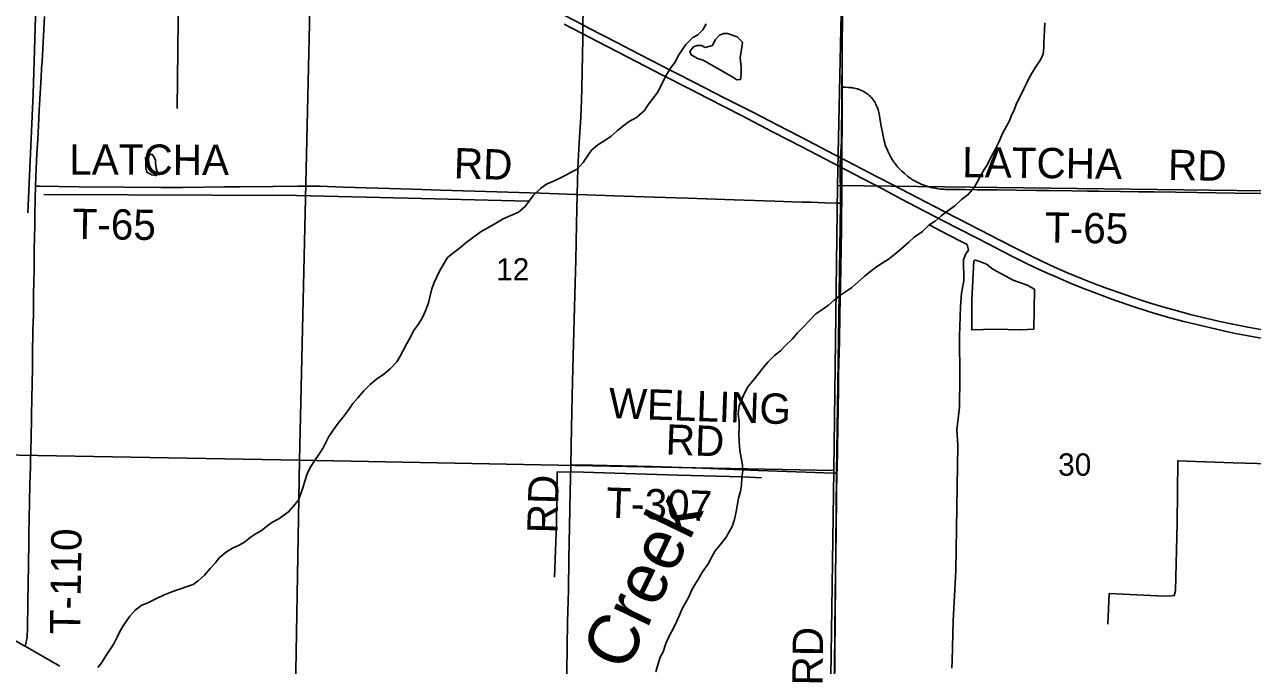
# Model space of a CAD drawing. Extents: x 1443599 to 1910620, y 1028088 to 1361369.
# Drawn here: x 1678657 to 1690821, y 1288005 to 1294350 of the extents above; entities that cross this region are included whole.
import ezdxf

# ---------------------------------------------------------------- set-up
doc = ezdxf.new("R2010")
doc.units = 0
for name, color, linetype in [('GM_X_County_Road', 7, 'Continuous'), ('GM_X_County_Road_Text', 7, 'Continuous'), ('GM_X_Interstate_Route', 7, 'Continuous'), ('GM_X_Minor_Lake', 7, 'Continuous'), ('GM_X_Minor_River', 7, 'Continuous'), ('GM_X_Minor_River_Text', 7, 'Continuous'), ('GM_X_Section', 7, 'Continuous'), ('GM_X_Section_Text', 7, 'Continuous'), ('GM_X_Township', 7, 'Continuous'), ('GM_X_Township_Road', 7, 'Continuous'), ('GM_X_Township_Road_Text', 7, 'Continuous'), ('GM_X_US_Route', 7, 'Continuous')]:
    doc.layers.add(name, color=color, linetype=linetype)

msp = doc.modelspace()

# ---------------------------------------------------------------- linework, layer by layer
at = {"layer": 'GM_X_County_Road'}
for points in [[(1686757, 1293731), (1686757, 1293870), (1686756, 1294202), (1686755, 1294281), (1686756, 1294415), (1686756, 1294603), (1686758, 1294885), (1686759, 1295098), (1686767, 1295397)], [(1684187, 1294301), (1684187, 1294334), (1684188, 1294346), (1684191, 1294495), (1684193, 1294773), (1684195, 1294899), (1684193, 1295061)], [(1684132, 1292667), (1684135, 1292798), (1684139, 1292926), (1684146, 1293057), (1684155, 1293234), (1684167, 1293434), (1684175, 1293598), (1684178, 1293723), (1684186, 1294209), (1684187, 1294258), (1684187, 1294301)], [(1686754, 1292929), (1686754, 1292933), (1686754, 1292971), (1686755, 1293023), (1686755, 1293099), (1686756, 1293365), (1686758, 1293519), (1686757, 1293731)], [(1686752, 1292581), (1686754, 1292712), (1686754, 1292843), (1686754, 1292929)], [(1684068, 1289989), (1684076, 1290362), (1684085, 1290816), (1684093, 1291066), (1684111, 1291794), (1684118, 1292016), (1684126, 1292371), (1684132, 1292667)], [(1686705, 1289907), (1686706, 1289942), (1686713, 1290359), (1686719, 1290730), (1686722, 1290878), (1686729, 1291219), (1686733, 1291475), (1686740, 1291774), (1686743, 1291925), (1686746, 1292148), (1686749, 1292305), (1686751, 1292505), (1686752, 1292581)], [(1683942, 1285195), (1683955, 1285234), (1683960, 1285250), (1683964, 1285269), (1683967, 1285289), (1683968, 1285310), (1683969, 1285341), (1683975, 1285591), (1683985, 1285977), (1683997, 1286453), (1684013, 1287118), (1684019, 1287344), (1684024, 1287646), (1684029, 1287941), (1684037, 1288437), (1684044, 1288745), (1684048, 1289061), (1684054, 1289379), (1684062, 1289727), (1684068, 1289989)], [(1686672, 1287388), (1686672, 1287388), (1686672, 1287440), (1686677, 1287805), (1686680, 1288041), (1686684, 1288291), (1686688, 1288708), (1686697, 1289325), (1686702, 1289696), (1686705, 1289907)]]:
    msp.add_lwpolyline(points, dxfattribs=at)
at = {"layer": 'GM_X_Interstate_Route'}
for points in [[(1683933, 1294478), (1684188, 1294346), (1684248, 1294314), (1684525, 1294171), (1684662, 1294100), (1684957, 1293949), (1685065, 1293893), (1685144, 1293853), (1685403, 1293719), (1685582, 1293628), (1685878, 1293478), (1686106, 1293362), (1686351, 1293236), (1686748, 1293027), (1686755, 1293023), (1686807, 1292996), (1686874, 1292960), (1687105, 1292842), (1687259, 1292763), (1687670, 1292549), (1688120, 1292318), (1688318, 1292215), (1688493, 1292125), (1688611, 1292066), (1688735, 1292007), (1688861, 1291949), (1688990, 1291893), (1689133, 1291834), (1689267, 1291781), (1689393, 1291733), (1689526, 1291686), (1689648, 1291645), (1689788, 1291599), (1689942, 1291552), (1690078, 1291514), (1690205, 1291480), (1690358, 1291442), (1690499, 1291410), (1690627, 1291382), (1690776, 1291354), (1690957, 1291322)], [(1684001, 1294353), (1684187, 1294258), (1684334, 1294183), (1684634, 1294027), (1684978, 1293850), (1685264, 1293703), (1685422, 1293622), (1685758, 1293449), (1686067, 1293289), (1686356, 1293140), (1686736, 1292942)], [(1686736, 1292942), (1686754, 1292933), (1686801, 1292908), (1686959, 1292826), (1687156, 1292722), (1687339, 1292625), (1687572, 1292504), (1687887, 1292342), (1688100, 1292232), (1688272, 1292142), (1688347, 1292103), (1688438, 1292057), (1688544, 1292004), (1688686, 1291936), (1688796, 1291885), (1688889, 1291844), (1689031, 1291784), (1689156, 1291734), (1689306, 1291676), (1689466, 1291617), (1689640, 1291558), (1689793, 1291509), (1689868, 1291486), (1690004, 1291447), (1690143, 1291410), (1690239, 1291386), (1690408, 1291346), (1690549, 1291313), (1690655, 1291291), (1690764, 1291270), (1690997, 1291228)]]:
    msp.add_lwpolyline(points, dxfattribs=at)
at = {"layer": 'GM_X_Minor_Lake'}
for p, q in [((1685379, 1293998), (1685674, 1293828)), ((1679958, 1292954), (1679954, 1292980)), ((1688526, 1291327), (1688655, 1291333))]:
    msp.add_line(p, q, dxfattribs=at)
for points in [[(1685674, 1293828), (1685714, 1293803), (1685749, 1293805), (1685756, 1293855), (1685757, 1293931), (1685746, 1294021), (1685764, 1294125), (1685768, 1294175), (1685717, 1294230), (1685620, 1294261), (1685586, 1294262), (1685540, 1294244), (1685499, 1294199), (1685471, 1294141), (1685399, 1294122), (1685363, 1294142), (1685321, 1294143), (1685285, 1294129), (1685246, 1294084), (1685260, 1294051), (1685323, 1294015), (1685379, 1293998)], [(1679954, 1292980), (1679953, 1293010), (1679939, 1293040), (1679921, 1293065), (1679886, 1293063), (1679855, 1293035), (1679857, 1292987), (1679858, 1292931), (1679867, 1292887), (1679917, 1292862), (1679953, 1292854), (1679979, 1292870), (1679971, 1292896), (1679959, 1292924), (1679958, 1292954)], [(1688655, 1291333), (1688661, 1291730), (1688591, 1291771), (1688452, 1291819), (1688248, 1291928), (1688187, 1291976), (1688120, 1292005), (1688078, 1292018), (1688062, 1292010), (1688041, 1291626), (1688041, 1291327), (1688271, 1291334), (1688526, 1291327)]]:
    msp.add_lwpolyline(points, dxfattribs=at)
at = {"layer": 'GM_X_Minor_River'}
for points in [[(1679363, 1299091), (1679422, 1298879), (1679453, 1298811), (1679468, 1298744), (1679467, 1298658), (1679463, 1298472), (1679429, 1297731), (1678803, 1297744), (1678795, 1297117), (1678790, 1296237), (1678792, 1295364), (1678766, 1294426), (1678742, 1293663), (1678689, 1292485)], [(1680206, 1296833), (1680228, 1296732), (1680211, 1296202), (1680199, 1295284), (1680180, 1294386), (1680169, 1293518)], [(1685408, 1294356), (1685377, 1294297), (1685326, 1294247), (1685276, 1294222), (1685207, 1294154), (1685173, 1294101), (1685132, 1294039), (1685104, 1293983), (1685059, 1293922), (1685020, 1293858), (1684989, 1293802), (1684963, 1293747), (1684928, 1293677), (1684883, 1293621), (1684831, 1293552), (1684800, 1293500), (1684719, 1293431), (1684647, 1293390), (1684579, 1293341), (1684528, 1293297), (1684468, 1293244), (1684397, 1293197), (1684337, 1293159), (1684272, 1293106), (1684236, 1293052), (1684191, 1292983), (1684130, 1292917), (1684080, 1292892), (1684018, 1292859), (1683948, 1292824), (1683897, 1292798), (1683829, 1292771), (1683767, 1292728), (1683700, 1292662), (1683653, 1292599), (1683615, 1292547), (1683550, 1292492), (1683398, 1292426), (1683331, 1292386), (1683247, 1292339), (1683181, 1292302), (1683096, 1292239), (1683030, 1292188), (1682961, 1292133)], [(1688763, 1294366), (1688760, 1294298), (1688757, 1294228), (1688754, 1294176), (1688756, 1294126), (1688747, 1294056), (1688722, 1294002), (1688673, 1293928), (1688641, 1293877), (1688608, 1293823), (1688583, 1293767), (1688557, 1293715), (1688524, 1293644)], [(1688524, 1293644), (1688483, 1293570), (1688460, 1293504), (1688434, 1293452), (1688413, 1293398), (1688384, 1293345), (1688344, 1293271), (1688309, 1293185), (1688268, 1293106), (1688235, 1293046), (1688198, 1292966), (1688163, 1292915), (1688127, 1292851), (1688094, 1292789), (1688065, 1292736), (1688005, 1292666), (1687940, 1292619), (1687872, 1292556), (1687803, 1292506), (1687739, 1292455), (1687678, 1292402), (1687618, 1292366), (1687551, 1292301), (1687471, 1292244), (1687416, 1292197), (1687337, 1292127), (1687279, 1292076), (1687214, 1292025), (1687154, 1291987), (1687096, 1291950), (1687025, 1291895), (1686975, 1291857), (1686912, 1291800), (1686852, 1291745), (1686799, 1291711), (1686739, 1291670), (1686677, 1291621), (1686620, 1291573), (1686554, 1291526), (1686495, 1291485), (1686429, 1291417), (1686374, 1291358), (1686313, 1291297), (1686263, 1291237), (1686192, 1291170), (1686145, 1291118), (1686085, 1291073), (1686024, 1291010), (1685966, 1290946), (1685947, 1290919), (1685889, 1290843), (1685822, 1290764), (1685789, 1290702), (1685756, 1290626), (1685737, 1290575), (1685726, 1290496), (1685735, 1290424), (1685737, 1290362), (1685732, 1290298), (1685735, 1290228), (1685740, 1290168), (1685745, 1290112), (1685758, 1290043), (1685770, 1289987), (1685773, 1289935), (1685764, 1289863), (1685759, 1289789), (1685748, 1289729), (1685731, 1289661), (1685715, 1289585), (1685706, 1289529), (1685691, 1289449), (1685668, 1289381), (1685637, 1289327), (1685609, 1289276), (1685548, 1289200), (1685497, 1289141), (1685467, 1289079), (1685430, 1289011), (1685373, 1288930), (1685332, 1288862), (1685301, 1288809), (1685267, 1288753), (1685236, 1288685), (1685203, 1288623), (1685169, 1288558), (1685146, 1288504), (1685107, 1288414), (1685066, 1288339), (1685029, 1288267), (1685006, 1288211), (1684984, 1288141), (1684955, 1288086), (1684932, 1288012), (1684911, 1287940)], [(1683645, 1292603), (1682453, 1292630), (1681350, 1292658), (1678847, 1292669)], [(1687618, 1292366), (1687814, 1292266), (1687941, 1292200), (1687994, 1292171), (1688007, 1292117), (1687985, 1292087), (1687958, 1292025), (1687962, 1291811), (1687940, 1291689), (1687928, 1291559), (1687919, 1291262), (1687921, 1290854), (1687919, 1290561), (1687893, 1290337), (1687902, 1290185), (1687884, 1288946), (1687858, 1288446), (1687845, 1288053), (1687842, 1287979)], [(1682961, 1292133), (1682911, 1292093), (1682848, 1292042), (1682803, 1291972), (1682767, 1291907), (1682740, 1291851), (1682715, 1291797), (1682693, 1291735), (1682672, 1291651), (1682659, 1291595), (1682630, 1291515), (1682595, 1291444), (1682550, 1291372), (1682510, 1291317), (1682483, 1291263), (1682444, 1291193), (1682379, 1291066), (1682344, 1291010), (1682279, 1290941), (1682215, 1290887), (1682144, 1290838), (1682082, 1290785), (1682019, 1290722), (1681957, 1290654), (1681910, 1290597), (1681869, 1290539), (1681819, 1290474), (1681764, 1290404), (1681715, 1290335), (1681670, 1290271), (1681644, 1290219), (1681615, 1290160), (1681572, 1290094), (1681528, 1290030), (1681487, 1289965), (1681458, 1289901), (1681433, 1289829), (1681417, 1289773), (1681398, 1289717), (1681369, 1289642), (1681314, 1289576), (1681270, 1289525), (1681177, 1289456), (1681107, 1289419), (1681054, 1289379), (1681004, 1289342), (1680942, 1289306), (1680891, 1289271), (1680835, 1289224), (1680783, 1289194), (1680718, 1289165), (1680656, 1289128), (1680586, 1289070), (1680545, 1289017), (1680496, 1288963), (1680440, 1288898), (1680377, 1288843), (1680327, 1288805), (1680269, 1288786), (1680203, 1288763), (1680151, 1288747), (1680098, 1288728), (1680032, 1288699), (1679944, 1288656), (1679872, 1288622), (1679818, 1288601), (1679753, 1288552), (1679700, 1288494), (1679641, 1288407), (1679601, 1288341), (1679574, 1288286), (1679541, 1288220), (1679501, 1288160), (1679462, 1288101), (1679421, 1288035), (1679383, 1287983)], [(1691345, 1289991), (1690629, 1290012), (1690081, 1290031), (1690075, 1289414), (1690060, 1288745), (1690047, 1288697), (1689995, 1288691), (1689882, 1288695), (1689403, 1288717), (1689387, 1288412)], [(1685958, 1289862), (1685770, 1289871), (1685128, 1289889), (1684193, 1289917), (1683934, 1289922), (1683925, 1289411), (1683908, 1288880)]]:
    msp.add_lwpolyline(points, dxfattribs=at)
at = {"layer": 'GM_X_Section'}
for points in [[(1686812, 1298089), (1691430, 1298015), (1691460, 1292697), (1686712, 1292755), (1686763, 1295238)], [(1676092, 1295467), (1681502, 1295370), (1681379, 1290036), (1676005, 1290133)], [(1681502, 1295370), (1686763, 1295238), (1686712, 1292755), (1686675, 1289934), (1681379, 1290036)], [(1686712, 1292755), (1691460, 1292697), (1691449, 1287368), (1686639, 1287435), (1686675, 1289934)], [(1676005, 1290133), (1681379, 1290036), (1681288, 1284714), (1675908, 1284756)], [(1681379, 1290036), (1686675, 1289934), (1686639, 1287435), (1686603, 1284662), (1681288, 1284714)]]:
    msp.add_lwpolyline(points, close=True, dxfattribs=at)
at = {"layer": 'GM_X_Township'}
for points in [[(1687112, 1307010), (1687108, 1304049), (1687104, 1303386), (1687102, 1303034), (1687099, 1302700), (1687097, 1302383), (1687087, 1301013), (1687064, 1299936), (1686810, 1298018), (1686767, 1295377), (1686749, 1293191), (1686738, 1292982), (1686740, 1292579), (1686699, 1289906), (1686679, 1287394), (1686630, 1283607), (1686610, 1283016), (1686582, 1282456), (1686554, 1282018), (1686506, 1279679), (1686497, 1279260), (1686497, 1279246), (1686440, 1273924)], [(1691429, 1281989), (1689395, 1282003), (1686554, 1282018), (1686582, 1282456), (1686610, 1283016), (1686630, 1283607), (1686679, 1287394), (1686699, 1289906), (1686740, 1292579), (1686738, 1292982), (1686749, 1293191), (1686767, 1295377), (1686810, 1298018), (1687064, 1299936), (1687087, 1301013), (1687097, 1302383), (1687099, 1302700), (1687102, 1303034), (1687104, 1303386), (1687108, 1304049), (1687112, 1307010)]]:
    msp.add_lwpolyline(points, dxfattribs=at)
at = {"layer": 'GM_X_Township_Road'}
for points in [[(1678764, 1292750), (1678767, 1292841), (1678779, 1293074), (1678787, 1293215), (1678794, 1293347), (1678802, 1293504), (1678805, 1293556), (1678820, 1293834), (1678826, 1293916), (1678830, 1293985), (1678837, 1294110), (1678853, 1294431)], [(1686757, 1293731), (1686789, 1293729), (1686815, 1293728), (1686823, 1293728), (1686833, 1293727), (1686843, 1293726), (1686851, 1293725), (1686864, 1293723), (1686876, 1293721), (1686892, 1293718), (1686904, 1293714), (1686912, 1293711), (1686920, 1293709), (1686935, 1293703), (1686946, 1293698), (1686959, 1293693), (1686969, 1293688), (1686981, 1293680), (1686993, 1293672), (1687005, 1293664), (1687014, 1293657), (1687025, 1293647), (1687036, 1293637), (1687046, 1293627), (1687053, 1293619), (1687060, 1293610), (1687067, 1293601), (1687073, 1293591), (1687082, 1293578), (1687088, 1293566), (1687095, 1293553), (1687101, 1293540), (1687107, 1293524), (1687113, 1293508), (1687117, 1293494), (1687120, 1293479), (1687123, 1293466), (1687127, 1293447), (1687131, 1293424), (1687141, 1293362), (1687159, 1293264)], [(1687159, 1293264), (1687162, 1293249), (1687173, 1293198), (1687178, 1293179), (1687184, 1293157), (1687193, 1293134), (1687201, 1293115), (1687209, 1293095), (1687219, 1293076), (1687229, 1293056), (1687239, 1293037), (1687253, 1293013), (1687269, 1292988), (1687278, 1292976), (1687287, 1292963), (1687295, 1292953), (1687305, 1292941), (1687317, 1292929), (1687330, 1292916), (1687347, 1292898), (1687374, 1292874), (1687405, 1292848), (1687420, 1292837), (1687436, 1292826), (1687444, 1292820), (1687455, 1292814), (1687470, 1292805), (1687486, 1292796), (1687505, 1292786), (1687521, 1292779), (1687539, 1292770), (1687557, 1292763), (1687576, 1292756), (1687596, 1292749), (1687617, 1292743), (1687638, 1292737), (1687655, 1292733), (1687677, 1292729), (1687694, 1292726), (1687712, 1292723), (1687732, 1292721), (1687748, 1292720), (1687763, 1292719), (1687779, 1292718)], [(1678689, 1288562), (1678689, 1288606), (1678690, 1288678), (1678691, 1288772), (1678697, 1289041), (1678697, 1289071), (1678698, 1289160), (1678700, 1289307), (1678703, 1289458), (1678706, 1289626), (1678710, 1289796), (1678715, 1289971), (1678717, 1290036), (1678719, 1290118), (1678724, 1290436), (1678726, 1290498), (1678730, 1290633), (1678730, 1290669), (1678731, 1290777), (1678734, 1290971), (1678736, 1291070), (1678739, 1291332), (1678742, 1291404), (1678744, 1291473), (1678744, 1291545), (1678746, 1291670), (1678750, 1291811), (1678751, 1291910), (1678751, 1291969), (1678753, 1292125), (1678757, 1292363), (1678758, 1292431), (1678758, 1292461), (1678761, 1292625), (1678764, 1292750)], [(1678764, 1292750), (1678804, 1292749), (1679191, 1292744), (1679645, 1292740), (1680007, 1292738), (1680224, 1292738), (1680638, 1292742), (1680789, 1292744), (1681116, 1292748), (1681365, 1292751), (1681467, 1292751), (1681581, 1292749), (1681814, 1292741), (1682500, 1292721), (1682779, 1292711), (1683225, 1292698), (1683773, 1292679), (1684114, 1292667), (1684132, 1292667)], [(1684132, 1292667), (1684501, 1292655), (1684895, 1292641), (1685229, 1292630), (1685318, 1292628), (1685686, 1292616), (1686089, 1292602), (1686260, 1292596), (1686361, 1292592), (1686447, 1292590), (1686585, 1292586), (1686712, 1292582), (1686752, 1292581)], [(1687779, 1292718), (1687788, 1292718), (1687823, 1292717), (1687967, 1292717), (1688095, 1292715), (1688290, 1292712), (1688681, 1292707), (1688806, 1292707), (1689035, 1292704), (1689186, 1292701), (1689301, 1292700), (1689514, 1292698), (1689692, 1292695), (1689849, 1292693), (1690272, 1292687), (1690650, 1292682), (1691004, 1292678), (1691162, 1292676), (1691303, 1292675), (1691395, 1292672), (1691441, 1292671), (1691450, 1292670)], [(1684068, 1289989), (1684117, 1289989), (1684282, 1289989), (1684867, 1289973), (1685370, 1289958), (1685926, 1289935), (1686301, 1289921), (1686488, 1289915), (1686671, 1289908), (1686705, 1289907)], [(1678662, 1288195), (1678669, 1288226), (1678675, 1288251), (1678681, 1288283), (1678684, 1288306), (1678686, 1288356), (1678687, 1288402), (1678687, 1288436), (1678689, 1288562)]]:
    msp.add_lwpolyline(points, dxfattribs=at)
at = {"layer": 'GM_X_US_Route'}
msp.add_lwpolyline([(1676102, 1289658), (1676131, 1289642), (1676242, 1289580), (1676349, 1289519), (1676777, 1289278), (1676869, 1289226), (1677346, 1288956), (1677529, 1288852), (1677901, 1288636), (1678165, 1288482), (1678653, 1288199), (1678662, 1288195), (1679007, 1287998)], dxfattribs=at)

# ---------------------------------------------------------------- texts
at = {"layer": 'GM_X_County_Road_Text'}
for rotation, p in [(88.525, (1683936, 1289309)), (89.5098, (1686563, 1287805))]:
    msp.add_text('RD', height=300, rotation=rotation, dxfattribs=at).set_placement(p)
at = {"layer": 'GM_X_Minor_River_Text'}
msp.add_text('Creek', height=500.3, rotation=64.1958, dxfattribs=at).set_placement((1684611, 1287926))
at = {"layer": 'GM_X_Section_Text'}
for s, p in [('12', (1683328, 1291816)), ('30', (1688896, 1289883))]:
    msp.add_text(s, height=221, rotation=0, dxfattribs=at).set_placement(p)
at = {"layer": 'GM_X_Township_Road_Text'}
for s, rotation, p in [('LATCHA', 359.8371, (1679099, 1292865)), ('RD', 358.0247, (1682906, 1292830)), ('LATCHA', 359.3251, (1687945, 1292839)), ('RD', 359.0128, (1689983, 1292812)), ('T-65', 359.2896, (1679131, 1292227)), ('T-65', 359.2944, (1688765, 1292191)), ('WELLING', 358.0355, (1684440, 1290454)), ('RD', 358.0243, (1685005, 1290093)), ('T-307', 358.0347, (1684415, 1289468)), ('T-110', 89.1704, (1679207, 1288311))]:
    msp.add_text(s, height=300, rotation=rotation, dxfattribs=at).set_placement(p)

doc.saveas('drawing.dxf')
